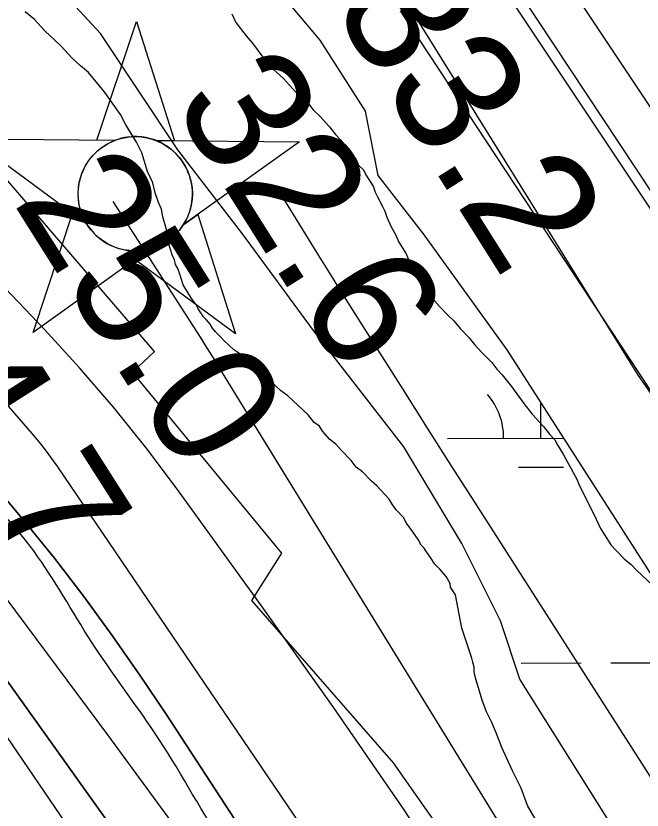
# Model space of a CAD drawing. Extents: x 3329297 to 3367176, y 649250 to 674653.
# Drawn here: x 3341150.1 to 3341484.9, y 667928.5 to 668352.9 of the extents above; entities that cross this region are included whole.
import ezdxf

# ---------------------------------------------------------------- set-up
doc = ezdxf.new("R2010")
doc.units = 0
for name, color, linetype in [('V-CHAN-NAID', 7, 'Continuous'), ('V-FLOD-BASE', 7, 'Continuous'), ('V-LEVE-TOET', 7, 'Continuous'), ('V-RIVR-EDGE', 7, 'Continuous'), ('V-RIVR-RANG', 7, 'Continuous'), ('V-RRAP-RVMT', 7, 'Continuous'), ('V-SITE-VEGE', 7, 'Continuous'), ('V-SURV-LINE', 7, 'Continuous'), ('V-TOPO-DPTH', 7, 'Continuous'), ('V-TOPO-MAJR', 7, 'Continuous'), ('V-TOPO-MINR', 7, 'Continuous'), ('V-TOPO-WATR', 7, 'Continuous'), ('V-UTIL-LINE', 7, 'Continuous'), ('V-WETL-SWMP', 7, 'Continuous')]:
    doc.layers.add(name, color=color, linetype=linetype)

msp = doc.modelspace()

# ---------------------------------------------------------------- linework, layer by layer
at = {"layer": 'V-CHAN-NAID'}
for points in [[(3341203.09, 668286.37), (3341193.51, 668286.44), (3341214.63, 668349.93), (3341234.86, 668286.15), (3341225.27, 668286.22), (3341223.69, 668286.8), (3341221.6, 668287.42), (3341219.56, 668287.87), (3341217.52, 668288.17), (3341216.35, 668288.29), (3341214.82, 668288.37), (3341213.1, 668288.37), (3341211.73, 668288.3), (3341209.82, 668288.1), (3341208.46, 668287.88), (3341206.67, 668287.49), (3341205.14, 668287.07), (3341204.11, 668286.74)], [(3341203.09, 668286.37), (3341126.6, 668286.92), (3341188.17, 668241.52), (3341187.06, 668243.43), (3341186.25, 668245.05), (3341185.42, 668247.02), (3341184.72, 668249.08), (3341184.36, 668250.4), (3341184, 668252.03), (3341183.75, 668253.47), (3341183.57, 668255.07), (3341183.46, 668256.8), (3341183.45, 668258.39), (3341183.55, 668260.46), (3341183.73, 668262.08), (3341184.13, 668264.28), (3341184.61, 668266.2), (3341185.21, 668268.09), (3341185.87, 668269.77), (3341186.59, 668271.36), (3341187.41, 668272.89), (3341188.47, 668274.63), (3341189.5, 668276.1), (3341190.5, 668277.37), (3341191.5, 668278.51), (3341192.81, 668279.85), (3341193.86, 668280.82), (3341195.58, 668282.21), (3341196.79, 668283.08), (3341198.48, 668284.15), (3341200.21, 668285.1), (3341201.65, 668285.78)], [(3341225.27, 668286.22), (3341301.76, 668285.67), (3341239.56, 668241.15), (3341240.47, 668242.64), (3341241.45, 668244.49), (3341242.16, 668246.07), (3341242.9, 668248.03), (3341243.45, 668249.81), (3341243.85, 668251.45), (3341244.21, 668253.46), (3341244.39, 668255.04), (3341244.52, 668257.24), (3341244.49, 668259.3), (3341244.3, 668261.52), (3341244.03, 668263.28), (3341243.54, 668265.51), (3341242.9, 668267.65), (3341242.15, 668269.64), (3341241.5, 668271.08), (3341240.5, 668272.99), (3341239.43, 668274.72), (3341238.22, 668276.42), (3341236.96, 668277.96), (3341235.69, 668279.32), (3341234.06, 668280.86), (3341232.31, 668282.27), (3341230.63, 668283.44), (3341228.74, 668284.58), (3341227.27, 668285.34)], [(3341221.53, 668228.25), (3341159.33, 668183.72), (3341180.45, 668247.21), (3341188.17, 668241.52), (3341188.8, 668240.55), (3341190.19, 668238.69), (3341191.4, 668237.28), (3341192.87, 668235.78), (3341194.25, 668234.52), (3341195.71, 668233.37), (3341197.11, 668232.38), (3341198.79, 668231.35), (3341200.5, 668230.43), (3341202.29, 668229.62), (3341203.74, 668229.07), (3341205.37, 668228.54), (3341207.59, 668227.97), (3341209.13, 668227.69), (3341211.15, 668227.43), (3341212.69, 668227.33), (3341214.55, 668227.3), (3341216.24, 668227.38), (3341217.95, 668227.56), (3341219.85, 668227.87)], [(3341239.56, 668241.15), (3341247.35, 668246.73), (3341267.58, 668182.96), (3341213.73, 668222.67), (3341221.53, 668228.25), (3341223.19, 668228.72), (3341224.81, 668229.28), (3341226.96, 668230.2), (3341228.7, 668231.08), (3341230.56, 668232.19), (3341232.3, 668233.41), (3341233.86, 668234.65), (3341235.14, 668235.82), (3341236.53, 668237.24), (3341237.73, 668238.64), (3341238.85, 668240.11)]]:
    msp.add_lwpolyline(points, close=True, dxfattribs=at)
msp.add_circle((3341213.98, 668257.84), 30.54, dxfattribs=at)
at = {"layer": 'V-FLOD-BASE'}
msp.add_lwpolyline([(3341367.23, 668444.17), (3341507.93, 668231.43), (3341629.22, 668048.89), (3341756.43, 667857.05), (3341875.95, 667679.19), (3342045.46, 667398.54), (3342152.31, 667199.57), (3342264.99, 666993.68), (3342340.14, 666855.37)], dxfattribs=at)
at = {"layer": 'V-LEVE-TOET'}
msp.add_lwpolyline([(3342254.81, 666882.1), (3342133.85, 667097.19), (3342054.97, 667249.64), (3341968.26, 667420.04), (3341879.97, 667569.74), (3341785.71, 667709.7), (3341687.95, 667858.25), (3341588.51, 668009.11), (3341482.67, 668161.32), (3341399.77, 668294.58), (3341324.46, 668416.22)], dxfattribs=at)
at = {"layer": 'V-RIVR-EDGE'}
msp.add_spline([(3342816.41, 664076.7), (3342812.76, 664100.73), (3342811.24, 664114.69), (3342810.49, 664125.17), (3342811.67, 664129.43), (3342815.94, 664131.36), (3342822.14, 664130.96), (3342827.58, 664133.66), (3342827.98, 664138.7), (3342825.71, 664163.52), (3342823.01, 664169.35), (3342818.01, 664185.26), (3342816.5, 664200), (3342816.91, 664208.92), (3342818.1, 664220.94), (3342817.34, 664227.14), (3342814.66, 664243.44), (3342809.27, 664257.41), (3342808.51, 664264.01), (3342808.92, 664272.54), (3342814.79, 664296.18), (3342814.82, 664305.49), (3342810.59, 664319.46), (3342799.78, 664338.87), (3342790.88, 664350.14), (3342779.66, 664360.25), (3342778.51, 664365.3), (3342779.3, 664369.17), (3342779.69, 664370.72), (3342785.91, 664376.91), (3342798.35, 664388.13), (3342804.18, 664396.26), (3342807.71, 664410.21), (3342807.34, 664416.8), (3342805.02, 664421.46), (3342805.03, 664424.18), (3342805.05, 664435.04), (3342805.48, 664451.32), (3342803.59, 664468.39), (3342800.14, 664485.46), (3342800.15, 664492.05), (3342800.55, 664495.93), (3342805.6, 664499.41), (3342810.27, 664507.15), (3342811.45, 664513.74), (3342812.65, 664526.54), (3342808.84, 664554.08), (3342808.48, 664564.55), (3342811.98, 664571.52), (3342819.76, 664577.71), (3342825.21, 664588.56), (3342825.62, 664596.7), (3342825.25, 664604.07), (3342821.39, 664610.67), (3342817.54, 664623.86), (3342808.64, 664632.03), (3342807.5, 664639.01), (3342807.51, 664645.61), (3342805.59, 664651.04), (3342795.55, 664667.74), (3342786.28, 664683.28), (3342782.79, 664682.12), (3342779.3, 664685.62), (3342772.36, 664698.82), (3342765.01, 664705.82), (3342757.66, 664715.15), (3342754.96, 664720.97), (3342754.97, 664725.24), (3342756.92, 664729.5), (3342762.36, 664734.91), (3342763.16, 664745.77), (3342759.34, 664768.66), (3342756.66, 664780.69), (3342750.49, 664796.21), (3342738.91, 664818.35), (3342728.88, 664839.31), (3342718.83, 664850.59), (3342704.53, 664870.4), (3342673.21, 664906.93), (3342667.03, 664917.03), (3342662.4, 664928.67), (3342645.77, 664948.1), (3342638.82, 664957.43), (3342632.64, 664969.85), (3342630.72, 664978), (3342626.86, 664984.99), (3342614.87, 664996.66), (3342611.39, 664999.38), (3342609.84, 665001.32), (3342609.85, 665006.36), (3342606.76, 665010.25), (3342597.86, 665020.35), (3342593.22, 665025.41), (3342592.47, 665033.17), (3342590.94, 665044.42), (3342589.42, 665054.5), (3342588.28, 665065.36), (3342585.98, 665077), (3342585.23, 665086.7), (3342585.25, 665096.4), (3342584.88, 665101.05), (3342582.95, 665104.16), (3342580.25, 665109.59), (3342577.16, 665116.97), (3342577.18, 665122.79), (3342577.2, 665131.71), (3342577.22, 665142.56), (3342577.25, 665154.2), (3342576.12, 665167.77), (3342572.7, 665192.99), (3342566.93, 665215.11), (3342563.48, 665229.47), (3342558.85, 665239.95), (3342557.31, 665244.22), (3342555.4, 665255.47), (3342553.11, 665268.66), (3342549.27, 665284.57), (3342541.57, 665307.08), (3342537.34, 665321.83), (3342531.95, 665340.07), (3342533.51, 665343.55), (3342533.53, 665349.76), (3342526.98, 665368.39), (3342525.46, 665379.64), (3342523.54, 665388.18), (3342518.15, 665403.7), (3342515.47, 665416.12), (3342514.34, 665430.86), (3342508.57, 665450.65), (3342503.19, 665470.83), (3342492.38, 665490.63), (3342491.63, 665499.17), (3342490.87, 665508.48), (3342486.28, 665532.92), (3342483.6, 665545.33), (3342477.81, 665557.76), (3342475.93, 665580.26), (3342474.8, 665594.22), (3342470.17, 665605.48), (3342467.87, 665614.4), (3342467.13, 665629.53), (3342466.39, 665643.49), (3342466.82, 665662.1), (3342467.25, 665679.55), (3342463.41, 665695.46), (3342454.93, 665713.71), (3342445.67, 665732.35), (3342448.39, 665735.45), (3342449.55, 665735.05), (3342454.58, 665728.84), (3342456.13, 665730.38), (3342456.13, 665730.77), (3342455.37, 665734.65), (3342442.22, 665750.97), (3342428.7, 665771.56), (3342413.65, 665800.68), (3342398.6, 665832.52), (3342380.47, 665869.41), (3342358.86, 665914.06), (3342350, 665938.51), (3342337.27, 665963.36), (3342312.2, 666021.59), (3342297.17, 666058.47), (3342281.74, 666092.64), (3342274.81, 666112.43), (3342267.5, 666136.11), (3342262.92, 666165.98), (3342261.43, 666190.8), (3342261.45, 666198.56), (3342257.57, 666197.79), (3342255.25, 666199.74), (3342252.93, 666205.17), (3342252.57, 666212.54), (3342252.58, 666219.13), (3342250.29, 666232.71), (3342241.82, 666258.33), (3342236.07, 666285.87), (3342231.81, 666288.99), (3342227.55, 666291.71), (3342219.05, 666302.59), (3342218.67, 666306.86), (3342219.07, 666312.29), (3342210.16, 666314.25), (3342205.13, 666318.91), (3342203.98, 666324.35), (3342203.99, 666330.16), (3342202.08, 666339.09), (3342191.65, 666356.56), (3342180.04, 666369), (3342175.41, 666377.55), (3342164.99, 666396.96), (3342154.58, 666421.81), (3342139.95, 666463.34), (3342130.7, 666487.79), (3342122.99, 666506.43), (3342111.8, 666527.4), (3342098.68, 666554.19), (3342094.83, 666565.83), (3342092.54, 666581.74), (3342088.69, 666594.54), (3342085.25, 666612.78), (3342082.17, 666622.09), (3342072.89, 666631.81), (3342063.22, 666645.41), (3342057.44, 666657.83), (3342049.73, 666678.02), (3342048.22, 666693.14), (3342050.17, 666696.63), (3342050.96, 666704.38), (3342046.71, 666709.05), (3342039.36, 666716.82), (3342032.41, 666729.25), (3342015.81, 666761.09), (3342003.06, 666780.9), (3341996.09, 666786.35), (3341994.95, 666792.55), (3341992.63, 666796.44), (3341982.97, 666811.97), (3341967.13, 666835.28), (3341953.59, 666848.89), (3341946.63, 666857.44), (3341940.45, 666867.92), (3341935.81, 666874.14), (3341919.16, 666884.26), (3341915.69, 666890.09), (3341911.45, 666900.18), (3341899.85, 666913.78), (3341894.82, 666921.16), (3341889.03, 666931.65), (3341869.32, 666956.91), (3341855.01, 666974.78), (3341848.82, 666978.67), (3341839.53, 666986.84), (3341829.09, 667000.44), (3341821.76, 667015.19), (3341819.07, 667024.89), (3341817.15, 667031.1), (3341806.31, 667038.89), (3341788.13, 667056.77), (3341778.46, 667069.98), (3341769.56, 667076.21), (3341762.98, 667079.71), (3341756.02, 667089.04), (3341748.29, 667099.53), (3341738.62, 667112.35), (3341730.89, 667120.12), (3341719.29, 667133.73), (3341714.66, 667143.05), (3341706.55, 667156.64), (3341694.95, 667171.79), (3341682.22, 667198.97), (3341673.73, 667217.22), (3341665.66, 667244.77), (3341658.35, 667270.77), (3341654.5, 667280.86), (3341646.79, 667297.56), (3341633.67, 667325.51), (3341621.31, 667347.26), (3341603.92, 667370.57), (3341601.61, 667379.11), (3341595.05, 667392.31), (3341586.57, 667412.5), (3341578.1, 667435.79), (3341568.43, 667448.22), (3341554.13, 667467.65), (3341537.52, 667492.51), (3341516.66, 667523.97), (3341476.08, 667581.85), (3341429.71, 667650.22), (3341398.03, 667697.22), (3341370.98, 667737.23), (3341354.76, 667763.64), (3341343.55, 667778.41), (3341338.9, 667782.3), (3341332.33, 667790.07), (3341325.39, 667805.99), (3341317.65, 667814.15), (3341305.28, 667827.37), (3341300.64, 667833.19), (3341282.89, 667869.69), (3341259.72, 667911.24), (3341224.58, 667969.5), (3341190.57, 668018.45), (3341159.67, 668067), (3341126.02, 668105.48), (3341085.81, 668151.72), (3341034.77, 668213.12), (3340998.8, 668250.83), (3340967.07, 668282.32), (3340929.92, 668312.66), (3340887.35, 668349.99), (3340852.52, 668378), (3340818.08, 668406.01), (3340783.64, 668439.06), (3340747.67, 668475.99), (3340722.92, 668504.36), (3340704.36, 668525.73), (3340693.92, 668537.01), (3340680.75, 668543.24), (3340672.61, 668546.75), (3340664.48, 668552.59), (3340650.93, 668563.48), (3340645.91, 668568.92), (3340640.88, 668576.69), (3340634.7, 668584.08), (3340619.62, 668601.57), (3340609.54, 668604.69), (3340603.74, 668608.97), (3340599.1, 668614.41), (3340595.62, 668621.01), (3340589.43, 668627.24), (3340567.76, 668645.9), (3340549.95, 668659.13), (3340496.93, 668702.7), (3340430.76, 668760.64), (3340383.93, 668798.76), (3340346.77, 668824.45), (3340316.96, 668845.08), (3340289.86, 668863.37), (3340255.41, 668891.77), (3340209.37, 668936.09), (3340181.13, 668962.92), (3340159.06, 668977.32), (3340134.29, 668996.39), (3340120.75, 669009.22), (3340113.4, 669017.77), (3340109.92, 669023.59), (3340107.6, 669025.92), (3340099.85, 669026.72), (3340094.42, 669027.9), (3340089.39, 669030.24), (3340085.14, 669036.45), (3340084.76, 669043.04), (3340082.06, 669046.15), (3340066.19, 669058.99), (3340051.1, 669071.44), (3340041.8, 669077.66), (3339987.61, 669116.19), (3339929.52, 669149.3), (3339882.28, 669177.34), (3339823.8, 669212), (3339768.82, 669245.87), (3339704.94, 669289.46), (3339659.64, 669320.6), (3339613.98, 669359.49), (3339576.03, 669382.85), (3339562.87, 669392.97), (3339559.39, 669394.53), (3339555.89, 669394.15), (3339553.17, 669389.89), (3339550.84, 669388.73), (3339546.19, 669392.24), (3339540.39, 669395.35), (3339537.28, 669393.03), (3339533.01, 669392.66), (3339518.67, 669398.12), (3339507.83, 669404.74), (3339498.93, 669411.35), (3339490.01, 669411.38), (3339486.53, 669416.04), (3339483.43, 669417.6), (3339473.36, 669420.73), (3339460.58, 669427.74), (3339447.8, 669435.52), (3339435.41, 669443.31), (3339423.8, 669453.42), (3339413.36, 669464.7), (3339407.94, 669471.3), (3339393.62, 669479.48), (3339378.13, 669489.21), (3339357.61, 669502.45), (3339355.67, 669504.78), (3339358.39, 669506.33), (3339359.56, 669509.43), (3339359.18, 669510.98), (3339356.48, 669515.25), (3339347.17, 669516.82), (3339341.34, 669512.57), (3339338.24, 669513.36), (3339320.82, 669525.81), (3339311.15, 669534.75), (3339296.06, 669548.75), (3339293.35, 669550.31), (3339286.37, 669549.16), (3339280.93, 669546.46), (3339277.05, 669546.47), (3339268.14, 669549.98), (3339250.71, 669559.72), (3339229.04, 669575.67), (3339210.84, 669586.97), (3339202.33, 669595.13), (3339200.4, 669599.4), (3339200.02, 669604.83), (3339198.1, 669611.04), (3339183.01, 669622.71), (3339166.35, 669632.45)], degree=3, dxfattribs=at)
at = {"layer": 'V-RRAP-RVMT'}
for p, q in [((3341224.32, 668173.49), (3341139.44, 668272.14)), ((3341212.4, 668162.48), (3341224.32, 668173.49)), ((3341292.35, 668065.81), (3341212.4, 668162.48)), ((3341276.35, 668040.53), (3341292.35, 668065.81)), ((3341352.04, 667953.86), (3341276.35, 668040.53)), ((3341422.32, 667853.53), (3341352.04, 667953.86))]:
    msp.add_line(p, q, dxfattribs=at)
at = {"layer": 'V-SITE-VEGE'}
for points in [[(3341415.62, 667949.57), (3341409.89, 667961.95), (3341406.96, 667969.72), (3341404.64, 667975.41), (3341401.79, 667981.07), (3341399.45, 667987.29), (3341395.84, 667999.23), (3341395.19, 668002.36), (3341395.09, 668004.98), (3341394.47, 668007.58), (3341393.86, 668009.66), (3341388.51, 668025.74), (3341385.2, 668043.47), (3341382.42, 668047.56), (3341382.34, 668049.66), (3341380.1, 668053.25), (3341376.79, 668057.33), (3341374.06, 668059.85), (3341371.82, 668063.44), (3341369.6, 668066.5), (3341368.47, 668068.56), (3341366.84, 668070.08), (3341365.14, 668073.16), (3341362.36, 668077.26), (3341359.03, 668081.86), (3341357.33, 668084.94), (3341353.5, 668089), (3341351.28, 668092.06), (3341349.61, 668094.62), (3341343.03, 668101.72), (3341340.3, 668104.24), (3341335.38, 668109.31), (3341332.13, 668111.81), (3341329.37, 668115.38), (3341324.45, 668120.44), (3341321.16, 668123.99), (3341317.91, 668126.49), (3341314.06, 668131.07), (3341312.38, 668133.63), (3341309.68, 668135.63), (3341306.37, 668139.7), (3341295.47, 668149.79), (3341291.68, 668152.79), (3341281.87, 668161.87), (3341278.08, 668164.88), (3341270.45, 668171.94), (3341266.68, 668174.42), (3341261.23, 668179.46), (3341259.03, 668182), (3341256.85, 668184.02), (3341255.2, 668186.06), (3341254.07, 668188.11), (3341251.87, 668190.66), (3341250.23, 668192.17), (3341249.1, 668194.22), (3341247.43, 668196.79), (3341246.3, 668198.85), (3341244.08, 668201.91), (3341239.6, 668209.09), (3341237.81, 668214.8), (3341236.64, 668217.91), (3341235.5, 668219.96), (3341234.88, 668222.57), (3341233.73, 668225.15), (3341231.93, 668230.86), (3341231.83, 668233.48), (3341230.58, 668238.69), (3341228.74, 668245.44), (3341228.06, 668249.62), (3341226.34, 668253.23), (3341224.57, 668258.42), (3341223.31, 668263.62), (3341220.45, 668269.81), (3341217.44, 668279.68), (3341216.29, 668282.26), (3341214.59, 668285.34), (3341208.99, 668294.58), (3341206.14, 668300.25), (3341197.26, 668312.52), (3341188.99, 668322.7), (3341184.65, 668326.21), (3341180.29, 668330.24), (3341174.26, 668336.84), (3341165.54, 668344.91), (3341160.06, 668351), (3341155.17, 668355.02)], [(3341265.52, 668354.03), (3341267.8, 668349.38), (3341273.33, 668342.24), (3341277.19, 668337.67), (3341281.62, 668331.53), (3341284.94, 668327.46), (3341287.68, 668324.41), (3341293.13, 668319.37), (3341299.71, 668312.27), (3341306.79, 668305.71), (3341309.01, 668302.65), (3341312.82, 668299.12), (3341317.76, 668293.53), (3341321.07, 668289.46), (3341323.81, 668286.41), (3341326.58, 668282.84), (3341329.89, 668278.77), (3341332.09, 668276.22), (3341333.26, 668273.12), (3341335.98, 668270.59), (3341337.13, 668268.02), (3341341.05, 668261.86), (3341342.22, 668258.76), (3341343.37, 668256.17), (3341346.19, 668251.03), (3341347.34, 668248.45), (3341348.52, 668245.34), (3341350.81, 668240.18), (3341353.08, 668236.06), (3341354.81, 668231.93), (3341358.72, 668225.78), (3341360.46, 668221.64), (3341366.07, 668212.4), (3341368.29, 668209.33), (3341371.12, 668204.19), (3341373.88, 668200.62), (3341376.62, 668197.57), (3341381, 668193.02), (3341384.27, 668189.99), (3341387.58, 668185.91), (3341392.5, 668180.85), (3341395.27, 668177.28), (3341399.1, 668173.23), (3341404.57, 668167.66), (3341407.33, 668164.09), (3341410.08, 668161.04), (3341415.04, 668154.93), (3341421.7, 668145.73), (3341426.12, 668140.13)], [(3341426.12, 668140.13), (3341432.15, 668133.53), (3341435.46, 668129.45), (3341438.21, 668126.41), (3341439.9, 668123.32), (3341442.7, 668118.7), (3341450.05, 668105.33), (3341451.22, 668102.22), (3341459.19, 668086.25), (3341462.62, 668079.03), (3341468.21, 668070.31), (3341470.96, 668067.27), (3341475.33, 668062.71), (3341479.13, 668059.7), (3341481.87, 668056.66), (3341493.31, 668046.07)], [(3341427.62, 667924.29), (3341423.69, 667930.96), (3341420.18, 667940.29), (3341415.62, 667949.57)]]:
    msp.add_lwpolyline(points, dxfattribs=at)
at = {"layer": 'V-SURV-LINE'}
for points in [[(3341328.89, 668544.73), (3341980.09, 667568.03)], [(3341955.12, 667551.4), (3341303.92, 668528.1)]]:
    msp.add_lwpolyline(points, dxfattribs=at)
at = {"layer": 'V-TOPO-DPTH'}
for points in [[(3341137.76, 668102.82), (3341154.48, 668083.17), (3341170.75, 668063.13), (3341186.41, 668042.6), (3341201.7, 668021.8), (3341216.45, 668000.62), (3341230.84, 667979.17), (3341608.08, 667400.76), (3341615.47, 667389.4), (3341622.83, 667378.02), (3341630.16, 667366.62), (3341637.47, 667355.21), (3341644.76, 667343.78), (3341652.06, 667332.36), (3341659.35, 667320.93), (3341666.65, 667309.51), (3341680.77, 667287.39), (3341695.13, 667264.91), (3341709.51, 667242.44), (3341723.89, 667219.98), (3341738.29, 667197.52), (3341908.11, 666932.71)], [(3341104.06, 668055.41), (3341257.64, 667840.64), (3341313.58, 667761.14), (3341368.7, 667681.08), (3341422.6, 667600.2), (3341475.68, 667518.75), (3341557.41, 667391.26), (3341568.97, 667373.13), (3341580.49, 667354.96), (3341591.93, 667336.75), (3341603.33, 667318.5), (3341679.99, 667195.14), (3341729.48, 667115.07), (3341778.71, 667034.84)], [(3341778.71, 667034.84), (3341729.48, 667115.07), (3341679.99, 667195.14), (3341603.33, 667318.5), (3341591.93, 667336.75), (3341580.49, 667354.96), (3341568.97, 667373.13), (3341557.41, 667391.26), (3341475.68, 667518.75), (3341422.6, 667600.2), (3341368.7, 667681.08), (3341313.58, 667761.14), (3341257.64, 667840.64), (3341104.06, 668055.41)]]:
    msp.add_lwpolyline(points, dxfattribs=at)
at = {"layer": 'V-TOPO-MAJR'}
msp.add_lwpolyline([(3341483.62, 667799.58), (3341259.17, 668164.54), (3341255.72, 668170.12), (3341252.25, 668175.68), (3341248.75, 668181.22), (3341245.22, 668186.74), (3341202.23, 668253.77)], dxfattribs=at)
at = {"layer": 'V-TOPO-MINR'}
for points in [[(3342189.2, 666175.28), (3342141.23, 666287.97), (3342040.66, 666518.34), (3342033.16, 666534.89), (3342025.36, 666551.3), (3342017.11, 666567.49), (3342008.57, 666583.53), (3341936.91, 666713.67), (3341891.79, 666794.37), (3341845.96, 666874.66), (3341799.07, 666954.33), (3341751.48, 667033.6), (3341573.07, 667326.35), (3341567.42, 667335.56), (3341561.74, 667344.76), (3341556.01, 667353.92), (3341550.24, 667363.06), (3341507.31, 667430.69), (3341479.84, 667473.49), (3341452.09, 667516.11), (3341423.93, 667558.46), (3341395.49, 667600.63), (3341082.73, 668059.45), (3340316.23, 668769.41)], [(3341895.67, 667048.62), (3341861.97, 667109.98), (3341827.59, 667170.96), (3341792.22, 667231.36), (3341756.19, 667291.39), (3341714.28, 667359.9), (3341698.67, 667385.36), (3341683.01, 667410.79), (3341667.28, 667436.18), (3341651.52, 667461.54), (3341429.29, 667818.02), (3341393.68, 667873.84), (3341357.31, 667929.15), (3341319.79, 667983.68), (3341281.52, 668037.7), (3341236.49, 668099.86), (3341219.72, 668122.06), (3341202.38, 668143.78), (3341184.18, 668164.78), (3341165.41, 668185.31), (3341017.82, 668340.33)], [(3341768.93, 667509.52), (3341397.03, 668090.56), (3341383.63, 668111.55), (3341370.25, 668132.55), (3341356.93, 668153.59), (3341343.63, 668174.65), (3341322.51, 668208.18), (3341319.8, 668212.49), (3341317.1, 668216.8), (3341314.41, 668221.12), (3341311.72, 668225.44), (3341293.31, 668255.11), (3341291.36, 668258.4)], [(3341847.41, 667082.78), (3341788.64, 667178.34), (3341666.37, 667372.96), (3341659.62, 667383.67), (3341652.84, 667394.37), (3341646.03, 667405.04), (3341639.2, 667415.7), (3341591.49, 667489.89), (3341560.61, 667537.52), (3341529.49, 667585), (3341498.02, 667632.23), (3341466.31, 667679.32), (3341172.62, 668111.86), (3341169.37, 668116.46), (3341166.02, 668120.98), (3341162.51, 668125.37), (3341158.89, 668129.68), (3341119.39, 668175.02)], [(3341908.11, 666932.71), (3341738.29, 667197.52), (3341723.89, 667219.98), (3341709.51, 667242.44), (3341695.13, 667264.91), (3341680.77, 667287.39), (3341666.65, 667309.51), (3341659.35, 667320.93), (3341652.06, 667332.36), (3341644.76, 667343.78), (3341637.47, 667355.21), (3341630.16, 667366.62), (3341622.83, 667378.02), (3341615.47, 667389.4), (3341608.08, 667400.76), (3341230.84, 667979.17), (3341216.45, 668000.62), (3341201.7, 668021.8), (3341186.41, 668042.6), (3341170.75, 668063.13), (3341154.48, 668083.17), (3341137.76, 668102.82)], [(3341772.26, 667095.37), (3341743.64, 667140.45), (3341715.05, 667185.55), (3341686.5, 667230.67), (3341657.99, 667275.82), (3341636.34, 667310.13), (3341618.62, 667338.11), (3341600.85, 667366.04), (3341582.97, 667393.92), (3341565.04, 667421.75), (3341367.16, 667727.7), (3341326.65, 667788.95), (3341285.32, 667849.64), (3341242.75, 667909.46), (3341199.37, 667968.72), (3341139.07, 668049.33)]]:
    msp.add_lwpolyline(points, dxfattribs=at)
at = {"layer": 'V-TOPO-WATR'}
msp.add_lwpolyline([(3341778.71, 667034.84), (3341729.48, 667115.07), (3341679.99, 667195.14), (3341603.33, 667318.5), (3341591.93, 667336.75), (3341580.49, 667354.96), (3341568.97, 667373.13), (3341557.41, 667391.26), (3341475.68, 667518.75), (3341422.6, 667600.2), (3341368.7, 667681.08), (3341313.58, 667761.14), (3341257.64, 667840.64), (3341104.06, 668055.41)], dxfattribs=at)
at = {"layer": 'V-UTIL-LINE'}
msp.add_lwpolyline([(3343214.47, 663762.74), (3343263.75, 664509.56), (3343274.9, 664831.38), (3343269.46, 664898.18), (3343259.54, 664966.24), (3343235.9, 665073.88), (3343214.8, 665141.21), (3342988.82, 665948.09), (3342965.69, 665990.52), (3342644.7, 666176.02), (3342612.1, 666200.12), (3342584.69, 666224.79), (3342572.99, 666237.96), (3342558.05, 666267.29), (3342544.71, 666298.95), (3342528.65, 666362.43), (3342506.32, 666419.51), (3342247.97, 666890.68), (3341998.18, 667355.34), (3341893.42, 667540.23), (3341355.82, 668355.57)], dxfattribs=at)
at = {"layer": 'V-WETL-SWMP'}
for p, q in [((3341195.38, 668343.4), (3341157.44, 668384.79)), ((3341274.7, 668384.79), (3341312.64, 668339.95)), ((3341236.76, 668281.32), (3341195.38, 668343.4)), ((3341312.64, 668339.95), (3341336.78, 668302.02)), ((3341336.78, 668302.02), (3341343.68, 668267.53)), ((3341271.25, 668236.49), (3341236.76, 668281.32)), ((3341343.68, 668267.53), (3341367.82, 668236.49)), ((3341309.19, 668184.76), (3341271.25, 668236.49)), ((3341367.82, 668236.49), (3341412.65, 668174.41)), ((3341357.47, 668122.68), (3341309.19, 668184.76)), ((3341412.65, 668174.41), (3341498.87, 668039.91)), ((3341430.85, 668127.17), (3341430.82, 668146.07)), ((3341380.85, 668127.07), (3341442.92, 668127.19)), ((3341388.51, 668070.95), (3341357.47, 668122.68)), ((3341418.88, 668111.71), (3341442.88, 668111.76)), ((3341409.2, 668029.56), (3341388.51, 668070.95)), ((3341419.55, 667998.52), (3341409.2, 668029.56)), ((3341420.24, 668007.07), (3341452.24, 668007.14)), ((3341468.24, 668007.17), (3341500.24, 668007.23)), ((3341478.18, 667905.4), (3341419.55, 667998.52))]:
    msp.add_line(p, q, dxfattribs=at)
msp.add_arc((3341375.61, 668127.54), 35.25, 359.3365, 40.8801, dxfattribs=at)

# ---------------------------------------------------------------- texts
at = {"layer": 'V-RIVR-RANG'}
for s, rotation, p in [('33.2', 302.2283, (3341318.5, 668358.33)), ('32.6', 302.2283, (3341233.06, 668306.34)), ('25.0', 302.2283, (3341148.04, 668253.69)), ('14.7', 302.516, (3341064.72, 668197.23))]:
    msp.add_text(s, height=67, rotation=rotation, dxfattribs=at).set_placement(p)

doc.saveas('drawing.dxf')
